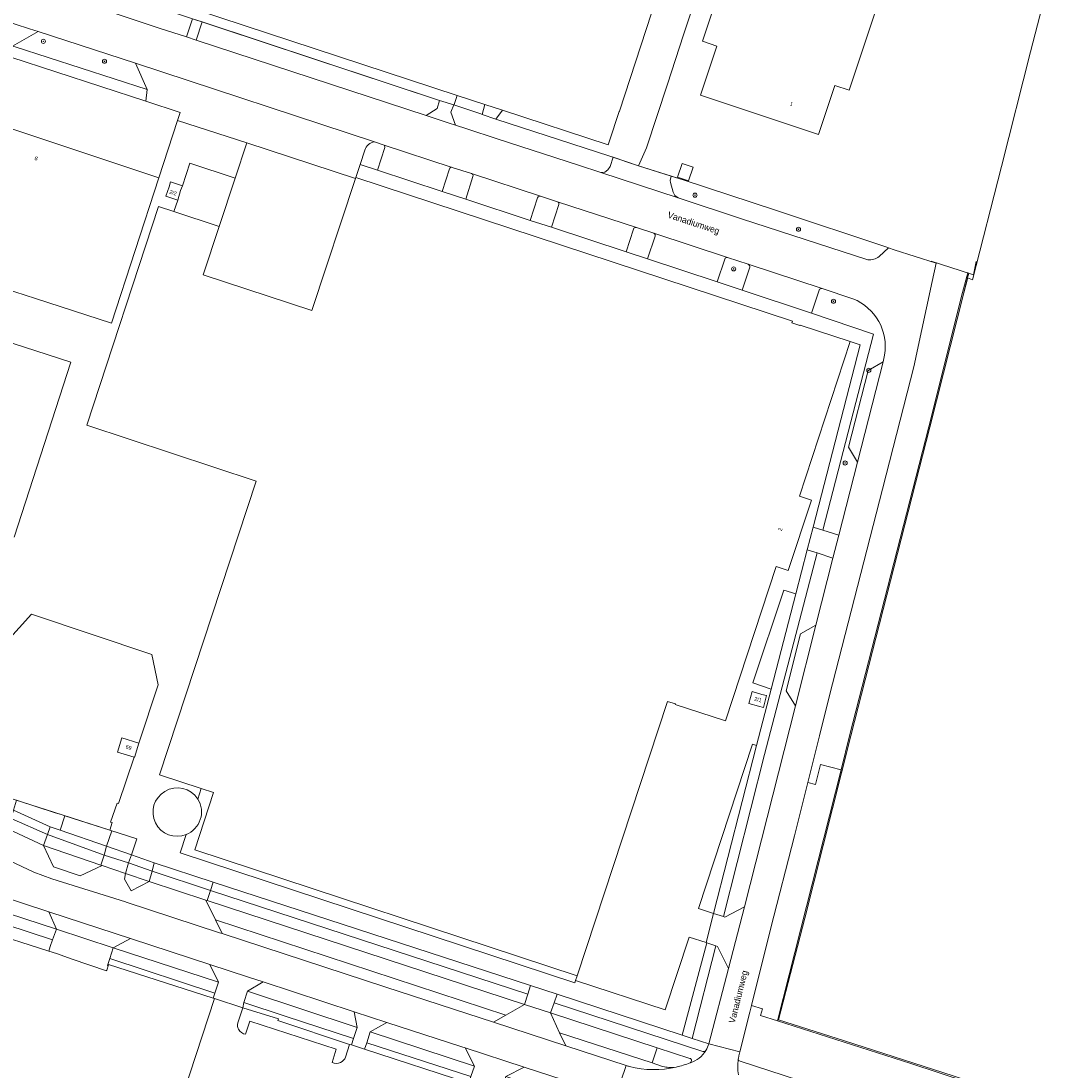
# Model space of a CAD drawing. Header units: metres. Extents: x 151448 to 154749, y 463108 to 465296.
# Tile 337 of 449: x 153199 to 153405, y 464434 to 464640. Entities that reach past the tile are written whole.
import ezdxf
from ezdxf.enums import TextEntityAlignment as Align

# ---------------------------------------------------------------- set-up
doc = ezdxf.new("R2010")
doc.units = ezdxf.units.M
doc.layers.get('0').update_dxf_attribs({"lineweight": 9})
for name, color, linetype, lineweight in [('B-PV-GK-BESCHOEIING-G', 253, 'Continuous', 9), ('B-PV-GK-KADEMUUR-GV', 253, 'Continuous', 9), ('B-PV-GR-BEPLANTING_CULTUUR_BODEMBEDEKKER-GV', 253, 'Continuous', 9), ('B-PV-GR-BOOM-S', 253, 'Continuous', 9), ('B-PV-GR-GROENVOORZIENING-GV', 253, 'Continuous', 9), ('B-PV-IE-TERREINAFSCHEIDING_KUNSTMATIG_HEKWERK-G', 253, 'Continuous', 9), ('B-PV-IE-TERREINAFSCHEIDING_KUNSTMATIG_MUUR-G', 253, 'Continuous', 9), ('B-PV-OG-BEBOUWING-GV', 1, 'Continuous', 9), ('B-PV-OG-BEBOUWING-T18', 2, 'Continuous', 9), ('B-PV-OG-BEBOUWING_OPSLAGTANK-GV', 1, 'Continuous', 9), ('B-PV-OG-TERREIN_BEGROEID-GV', 253, 'Continuous', 9), ('B-PV-OG-TERREIN_ERF-GV', 253, 'Continuous', 9), ('B-PV-OG-TOPOGRAFIE-T18', 2, 'Continuous', 9), ('B-PV-OG-WATER_SLOOT-GV', 253, 'Continuous', 9), ('B-PV-VH-GESLOTENVERHARDING_ASFALT-GV', 253, 'Continuous', 9), ('B-PV-VH-GESLOTENVERHARDING_BETON-GV', 253, 'Continuous', 9), ('B-PV-VH-OPENVERHARDING_BETONSTRAATSTEEN-GV', 253, 'Continuous', 9), ('B-PV-VH-OPENVERHARDING_STRAATBAKSTEEN-GV', 253, 'Continuous', 9), ('B-PV-VH-OPENVERHARDING_TEGEL-GV', 253, 'Continuous', 9)]:
    doc.layers.add(name, color=color, linetype=linetype, lineweight=lineweight)
doc.styles.add('Drong', font='txt', dxfattribs={"height": 1.8})
doc.styles.add('NLCS-ISO', font='txt')

# ---------------------------------------------------------------- blocks, each defined once
blk = doc.blocks.new('SGR-BOOM_GBKN-SO')
at = {"linetype": 'ByBlock', "lineweight": 18}
h = blk.add_hatch(color=0, dxfattribs=at)
h.dxf.hatch_style = 1
edge = h.paths.add_edge_path()
edge.add_arc((0, 0), 0.25, 0, 360)
at = {"color": 0, "linetype": 'ByBlock', "lineweight": 18}
for radius in [2, 0.25]:
    blk.add_circle((0, 0), radius, dxfattribs=at)
at = {"color": 0, "linetype": 'ByBlock', "lineweight": 18, "style": 'NLCS-ISO'}
blk.add_attdef('SOORT', (2.5, 0), '', height=1.5, dxfattribs=at)

msp = doc.modelspace()

# ---------------------------------------------------------------- linework, layer by layer
at = {"layer": 'B-PV-GK-BESCHOEIING-G', "flags": 128}
for points in [[(153386.077, 464589.527), (153391.721, 464611.776), (153397.474, 464634.266), (153402.915, 464655.53), (153408.719, 464677.894), (153404.645, 464689.868), (153399.405, 464705.137)], [(153385.054, 464589.688), (153384.357, 464586.986), (153377.719, 464560.599), (153362.188, 464500)], [(153362.188, 464500), (153353.142, 464464.266), (153347.98, 464444.28), (153360.915, 464440.185), (153382.264, 464433.292), (153507.249, 464391.999)]]:
    msp.add_lwpolyline(points, dxfattribs=at)
at = {"layer": 'B-PV-GK-KADEMUUR-GV', "flags": 128}
for points in [[(153360.498, 464493.323), (153362.188, 464500), (153377.719, 464560.599), (153384.357, 464586.986), (153385.109, 464589.899), (153385.344, 464590.811), (153385.117, 464590.884), (153384.126, 464587.044), (153377.488, 464560.658), (153361.942, 464500), (153360.267, 464493.382)], [(153360.267, 464493.382), (153347.801, 464444.131), (153373.968, 464435.703), (153412.271, 464423.083), (153444.311, 464412.425), (153444.357, 464412.565), (153444.42, 464412.757), (153382.264, 464433.292), (153360.915, 464440.185), (153347.98, 464444.28), (153353.142, 464464.266), (153360.498, 464493.323)]]:
    msp.add_lwpolyline(points, close=True, dxfattribs=at)
at = {"layer": 'B-PV-GR-BEPLANTING_CULTUUR_BODEMBEDEKKER-GV', "flags": 128}
for points in [[(153209.891, 464644.386), (153222.339, 464640.279), (153226.629, 464638.857), (153231.787, 464637.167), (153232.975, 464640.76), (153229.831, 464641.8), (153223.502, 464643.869), (153223.501, 464643.869), (153205.099, 464649.874), (153204.832, 464649.961), (153203.871, 464647.757)], [(153266.79, 464614.943), (153265.869, 464612.162), (153269.282, 464611.041)], [(153270.423, 464616.033), (153268.7, 464616.592)], [(153269.282, 464611.041), (153270.716, 464615.461)], [(153283.4, 464611.288), (153281.957, 464606.876), (153286.588, 464605.358)], [(153287.752, 464610.356), (153283.967, 464611.586)], [(153286.588, 464605.358), (153288.024, 464609.788)], [(153367.729, 464594.07), (153369.603, 464595.763), (153369.452, 464595.884), (153347.403, 464603.165), (153329.306, 464609.107), (153326.942, 464609.857), (153326.709, 464608.984), (153326.757, 464608.641), (153327.289, 464606.741), (153327.644, 464606.056), (153328.306, 464605.59), (153340.756, 464601.482), (153365.502, 464593.438)], [(153300.716, 464605.621), (153299.273, 464601.188), (153303.427, 464599.824)], [(153304.597, 464604.847), (153301.294, 464605.903)], [(153303.427, 464599.824), (153304.876, 464604.275)], [(153319.516, 464599.468), (153318.058, 464595.025), (153322.278, 464593.625)], [(153323.509, 464598.644), (153320.092, 464599.769)], [(153322.278, 464593.625), (153323.777, 464598.073)], [(153337.42, 464593.584), (153335.923, 464589.118), (153340.854, 464587.498)], [(153342.048, 464592.558), (153337.965, 464593.897)], [(153340.854, 464587.498), (153342.332, 464591.986)], [(153362.604, 464585.796), (153356.551, 464587.802)], [(153355.971, 464587.507), (153354.482, 464582.983), (153366.607, 464578.851), (153356.716, 464540.368), (153359.816, 464539.416)], [(153359.816, 464539.416), (153363.5, 464553.738), (153361.738, 464556.69), (153365.561, 464571.742), (153368.537, 464573.428), (153368.804, 464574.742)]]:
    msp.add_lwpolyline(points, dxfattribs=at)
for points in [[(153278.817, 464621.758), (153280.989, 464623.138), (153281.476, 464624.712), (153234.878, 464640.13), (153233.691, 464636.543)], [(153221.767, 464632.012), (153202.701, 464638.215), (153197.658, 464635.362), (153198.156, 464635.202), (153224.085, 464626.86)], [(153313.111, 464610.564), (153313.909, 464610.614), (153314.473, 464611.089), (153314.93, 464611.777), (153315.567, 464613.566), (153314.902, 464613.791), (153292.474, 464621.065), (153289.803, 464621.982), (153289.554, 464622.068), (153284.238, 464623.83), (153283.663, 464622.435), (153284.608, 464619.863), (153286.832, 464619.136), (153292.759, 464617.196), (153308.723, 464611.995)], [(153351.301, 464505.896), (153349.458, 464508.844), (153352.295, 464520.018), (153355.321, 464521.77), (153358.663, 464534.892), (153355.557, 464535.913), (153345.263, 464496.338), (153337.164, 464464.553), (153337.437, 464464.465), (153341.308, 464466.483)], [(153216.116, 464478.35), (153217.156, 464481.381), (153216.717, 464481.52), (153207.941, 464484.333), (153206.974, 464481.492)], [(153334.322, 464439.595), (153338.201, 464454.384), (153335.984, 464458.71), (153335.686, 464458.81), (153331.041, 464440.651)]]:
    msp.add_lwpolyline(points, close=True, dxfattribs=at)
at = {"layer": 'B-PV-GR-BEPLANTING_CULTUUR_BODEMBEDEKKER-GV'}
for points in [[(153268.7, 464616.592, 0.318905), (153266.79, 464614.943)], [(153270.716, 464615.461, 0.3688228), (153270.423, 464616.033)], [(153283.967, 464611.586, 0.394533), (153283.4, 464611.288)], [(153288.024, 464609.788, 0.3877686), (153287.752, 464610.356)], [(153301.294, 464605.903, 0.3949831), (153300.716, 464605.621)], [(153304.876, 464604.275, 0.3682494), (153304.597, 464604.847)], [(153320.092, 464599.769, 0.3867731), (153319.516, 464599.468)], [(153323.777, 464598.073, 0.3751576), (153323.509, 464598.644)], [(153365.502, 464593.438, 0.1913012), (153367.729, 464594.07)], [(153337.965, 464593.897, 0.4339821), (153337.42, 464593.584)], [(153342.332, 464591.986, 0.3711459), (153342.048, 464592.558)], [(153356.551, 464587.802, 0.3944974), (153355.971, 464587.507)], [(153368.804, 464574.742, 0.35403), (153362.604, 464585.796)]]:
    msp.add_lwpolyline(points, format="xyb", dxfattribs=at)
at = {"layer": 'B-PV-GR-GROENVOORZIENING-GV', "flags": 128}
for points in [[(153346.545, 464509.207), (153351.392, 464527.873), (153349.002, 464528.646), (153342.955, 464510.432)], [(153343.669, 464498.137), (153342.91, 464498.386), (153332.296, 464466.142), (153335.245, 464465.178)]]:
    msp.add_lwpolyline(points, close=True, dxfattribs=at)
at = {"layer": 'B-PV-IE-TERREINAFSCHEIDING_KUNSTMATIG_HEKWERK-G', "flags": 128}
for points in [[(153320.476, 464611.908), (153322.069, 464615.403), (153326.21, 464627.924), (153329.324, 464637.575), (153343.228, 464679.428), (153342.807, 464679.568)], [(153281.476, 464624.712), (153229.831, 464641.8), (153223.502, 464643.869), (153205.099, 464649.874), (153202.488, 464654.624), (153202.029, 464657.686), (153202.056, 464660.431), (153202.588, 464663.677), (153205.357, 464670.689)], [(153284.94, 464625.699), (153284.359, 464623.929), (153284.238, 464623.83)], [(153226.387, 464609.56), (153230.05, 464620.795), (153230.547, 464622.318)], [(153292.474, 464621.065), (153314.902, 464613.791), (153320.476, 464611.908)], [(153320.476, 464611.908), (153329.306, 464609.107), (153347.403, 464603.165), (153369.452, 464595.884)], [(153377.957, 464593.193), (153385.663, 464590.708)], [(153385.663, 464590.708), (153386.247, 464590.52), (153386.802, 464593.083)], [(153201.404, 464523.897), (153224.987, 464515.99)], [(153226.237, 464510.016), (153222.429, 464498.616)], [(153221.494, 464495.817), (153218.465, 464486.75)], [(153198.189, 464487.459), (153207.378, 464484.514)], [(153207.378, 464484.514), (153216.717, 464481.52)], [(153217.211, 464482.999), (153216.717, 464481.52)], [(153216.717, 464481.52), (153222.018, 464479.821)]]:
    msp.add_lwpolyline(points, dxfattribs=at)
at = {"layer": 'B-PV-IE-TERREINAFSCHEIDING_KUNSTMATIG_MUUR-G', "flags": 128}
for points in [[(153243.612, 464616.388), (153241.344, 464609.494)], [(153241.344, 464609.494), (153238.218, 464599.992)]]:
    msp.add_lwpolyline(points, dxfattribs=at)
at = {"layer": 'B-PV-OG-BEBOUWING-GV', "flags": 128}
for points in [[(153352.144, 464693.523), (153333.071, 464636.325), (153335.869, 464635.391), (153332.66, 464625.772), (153355.854, 464618.035), (153359.053, 464627.652), (153361.836, 464626.747), (153380.91, 464683.946)], [(153191.508, 464619.001), (153183.033, 464592.036), (153196.089, 464587.812), (153202.142, 464585.854), (153217.076, 464581.022), (153226.387, 464609.56), (153192.332, 464620.852), (153191.718, 464618.932)], [(153331.237, 464611.637), (153329.053, 464612.357), (153328.166, 464609.67), (153330.35, 464608.949)], [(153238.218, 464599.992), (153229.335, 464602.912), (153226.309, 464603.907), (153212.206, 464560.972), (153245.442, 464550.032), (153226.472, 464492.405), (153234.699, 464489.697), (153237.112, 464488.903), (153233.41, 464477.654), (153308.47, 464452.95), (153326.176, 464506.798), (153327.759, 464506.279), (153327.725, 464506.174), (153337.552, 464502.954), (153347.526, 464533.251), (153349.906, 464532.468), (153354.448, 464546.283), (153352.075, 464547.063), (153362.06, 464577.412), (153352.223, 464580.646), (153352.192, 464580.551), (153350.624, 464581.066), (153350.733, 464581.398), (153265.019, 464609.593), (153264.947, 464609.373), (153256.422, 464583.468), (153235.091, 464590.486)], [(153230.067, 464605.141), (153230.642, 464607.05), (153230.988, 464607.95), (153228.647, 464608.713), (153228.413, 464607.78), (153227.719, 464605.912)], [(153345.009, 464505.585), (153345.642, 464507.965), (153344.697, 464508.147), (153342.793, 464508.736), (153342.153, 464506.349), (153344.092, 464505.88)], [(153222.429, 464498.615), (153219.123, 464499.662), (153218.25, 464496.844), (153221.494, 464495.817), (153221.589, 464495.787), (153222.462, 464498.605)]]:
    msp.add_lwpolyline(points, close=True, dxfattribs=at)
for points in [[(153238.344, 464640.989), (153284.94, 464625.699), (153290.37, 464623.917), (153293.838, 464622.779), (153314.568, 464615.977), (153314.776, 464616.612), (153316.714, 464622.534), (153316.748, 464622.637), (153323.038, 464641.856)], [(153197.994, 464538.985), (153209.095, 464573.352), (153193.083, 464578.534)]]:
    msp.add_lwpolyline(points, dxfattribs=at)
at = {"layer": 'B-PV-OG-BEBOUWING_OPSLAGTANK-GV'}
for points in [[(153227.541, 464489.14, 0.9262435), (153231.722, 464480.662)], [(153234.012, 464487.612, 0.4089081), (153227.541, 464489.14)], [(153231.722, 464480.662, 0.4710462), (153234.012, 464487.612)]]:
    msp.add_lwpolyline(points, format="xyb", dxfattribs=at)
at = {"layer": 'B-PV-OG-TERREIN_BEGROEID-GV', "flags": 128}
for points in [[(153360.267, 464493.382), (153356.254, 464494.398), (153355.278, 464490.502), (153353.736, 464490.892), (153351.116, 464480.438), (153346.497, 464462.325), (153342.703, 464447.141), (153344.876, 464446.443), (153344.463, 464445.17), (153347.801, 464444.131)], [(153203.724, 464478.542), (153205.681, 464474.304), (153210.905, 464472.573), (153215.262, 464474.577), (153214.989, 464474.669)], [(153220.938, 464469.633), (153224.462, 464471.416), (153219.842, 464473.003), (153219.596, 464471.92)], [(153298.149, 464447.331), (153235.833, 464467.701), (153235.611, 464467.774), (153237.495, 464463.922), (153294.484, 464445.213)], [(153238.048, 464451.697), (153236.383, 464455.156), (153220.988, 464460.189), (153220.806, 464460.248), (153217.402, 464458.437)], [(153265.268, 464442.777), (153264.711, 464445.893), (153246.857, 464451.732), (153243.795, 464449.905)], [(153324.203, 464438.814), (153303.223, 464445.672), (153305.029, 464441.772), (153323.2, 464435.838)], [(153288.292, 464435.205), (153286.466, 464438.78), (153285.836, 464438.985), (153271.118, 464443.798), (153267.853, 464441.927)], [(153294.467, 464433.174), (153319.818, 464424.871), (153320.75, 464427.639), (153315.995, 464429.184), (153298.04, 464435.019)]]:
    msp.add_lwpolyline(points, close=True, dxfattribs=at)
msp.add_lwpolyline([(153177.352, 464474.299), (153175.777, 464474.701), (153175.083, 464474.14), (153174.555, 464472.441), (153206.254, 464462.091), (153204.753, 464465.483), (153204.748, 464465.495), (153184.595, 464472.078)], dxfattribs=at)
at = {"layer": 'B-PV-OG-TERREIN_ERF-GV', "flags": 128}
for points in [[(153352.144, 464693.523), (153380.91, 464683.946), (153361.836, 464626.747), (153359.053, 464627.652), (153355.854, 464618.035), (153332.66, 464625.772), (153335.869, 464635.391), (153333.071, 464636.325)], [(153292.474, 464621.065), (153314.902, 464613.791), (153315.567, 464613.566), (153320.476, 464611.908), (153322.069, 464615.403), (153326.21, 464627.924), (153329.324, 464637.575), (153343.228, 464679.428), (153342.807, 464679.568), (153321.417, 464686.842), (153320.66, 464684.545), (153320.543, 464684.189), (153340.255, 464677.738), (153335.555, 464663.283), (153330.587, 464664.923), (153323.038, 464641.856), (153316.748, 464622.637), (153316.714, 464622.534), (153314.776, 464616.612), (153314.568, 464615.977), (153293.838, 464622.779)], [(153284.238, 464623.83), (153284.359, 464623.929), (153284.94, 464625.699), (153238.344, 464640.989), (153205.402, 464651.939), (153214.513, 464679.348), (153214.307, 464679.311), (153209.093, 464678.935), (153205.464, 464670.959), (153205.357, 464670.689), (153202.588, 464663.677), (153202.056, 464660.431), (153202.029, 464657.686), (153202.488, 464654.624), (153205.099, 464649.874), (153223.501, 464643.869), (153223.502, 464643.869), (153229.831, 464641.8), (153232.975, 464640.76), (153234.878, 464640.13), (153281.476, 464624.712)], [(153284.94, 464625.699), (153284.359, 464623.929), (153284.238, 464623.83), (153289.554, 464622.068), (153289.803, 464621.982), (153290.37, 464623.917)], [(153289.803, 464621.982), (153292.474, 464621.065), (153293.838, 464622.779), (153290.37, 464623.917)], [(153331.237, 464611.637), (153330.35, 464608.949), (153328.166, 464609.67), (153329.053, 464612.357)], [(153308.47, 464452.95), (153308.165, 464452.021), (153325.773, 464446.274), (153330.462, 464460.547), (153333.773, 464459.447), (153335.245, 464465.178), (153332.296, 464466.142), (153342.91, 464498.386), (153343.669, 464498.137), (153346.545, 464509.207), (153342.955, 464510.432), (153349.002, 464528.646), (153351.392, 464527.873), (153353.626, 464536.547), (153354.764, 464540.967), (153363.987, 464576.779), (153362.06, 464577.412), (153352.075, 464547.063), (153354.448, 464546.283), (153349.906, 464532.468), (153347.526, 464533.251), (153337.552, 464502.954), (153327.725, 464506.174), (153327.759, 464506.279), (153326.176, 464506.798)], [(153187.464, 464490.897), (153196.7, 464487.936), (153198.189, 464487.459), (153198.405, 464487.39), (153206.007, 464484.953), (153207.378, 464484.514), (153207.941, 464484.333), (153216.717, 464481.52), (153217.211, 464482.999), (153216.894, 464483.107), (153218.163, 464486.85), (153218.465, 464486.75), (153221.494, 464495.817), (153218.25, 464496.844), (153219.123, 464499.662), (153222.429, 464498.615), (153226.237, 464510.016), (153224.987, 464515.99), (153201.404, 464523.897), (153196.526, 464518.532), (153190.432, 464500), (153187.471, 464491.008), (153187.472, 464490.946)], [(153345.009, 464505.585), (153344.092, 464505.88), (153342.153, 464506.349), (153342.793, 464508.736), (153344.697, 464508.147), (153345.642, 464507.965)]]:
    msp.add_lwpolyline(points, close=True, dxfattribs=at)
for points in [[(153343.228, 464679.428), (153329.324, 464637.575), (153326.21, 464627.924), (153322.069, 464615.403), (153320.476, 464611.908), (153326.942, 464609.857), (153329.306, 464609.107), (153347.403, 464603.165), (153369.452, 464595.884), (153369.603, 464595.763), (153370.664, 464595.414), (153378.924, 464592.769), (153378.125, 464589.201), (153375.012, 464574.587), (153374.617, 464572.734), (153368.386, 464548.422), (153358.014, 464507.958), (153356.019, 464500), (153353.736, 464490.892), (153355.278, 464490.502), (153356.254, 464494.398), (153360.267, 464493.382), (153361.942, 464500), (153377.488, 464560.658), (153384.126, 464587.044), (153385.117, 464590.884), (153385.344, 464590.811), (153385.109, 464589.899), (153385.427, 464589.777), (153386.077, 464589.527), (153391.721, 464611.776), (153397.474, 464634.266), (153402.915, 464655.53)], [(153234.012, 464487.612), (153234.699, 464489.697), (153226.472, 464492.405), (153245.442, 464550.032), (153212.206, 464560.972), (153226.309, 464603.907), (153229.335, 464602.912), (153230.067, 464605.141), (153227.719, 464605.912), (153228.413, 464607.78), (153228.647, 464608.713), (153230.988, 464607.95), (153232.438, 464612.398), (153241.344, 464609.494), (153243.612, 464616.388), (153230.05, 464620.795), (153230.547, 464622.318), (153223.831, 464624.571), (153197.288, 464633.232)], [(153192.332, 464620.852), (153226.387, 464609.56), (153217.076, 464581.022), (153202.142, 464585.854), (153196.089, 464587.812)], [(153193.083, 464578.534), (153209.095, 464573.352), (153197.994, 464538.985)], [(153196.526, 464518.532), (153201.404, 464523.897), (153224.987, 464515.99), (153226.237, 464510.016), (153222.429, 464498.615), (153222.462, 464498.605), (153221.589, 464495.787), (153221.494, 464495.817), (153218.465, 464486.75), (153218.163, 464486.85), (153216.894, 464483.107), (153217.211, 464482.999), (153216.717, 464481.52), (153217.156, 464481.381), (153222.018, 464479.821), (153221.022, 464476.688), (153225.461, 464475.119), (153237.053, 464471.347), (153299.33, 464451.037), (153304.537, 464449.357), (153329.104, 464441.287), (153333.909, 464459.402), (153333.773, 464459.447), (153330.462, 464460.547), (153325.773, 464446.274), (153308.165, 464452.021), (153308.015, 464451.564), (153230.545, 464477.091), (153231.722, 464480.662)], [(153308.165, 464452.021), (153308.47, 464452.95), (153233.41, 464477.654), (153237.112, 464488.903), (153234.699, 464489.697), (153234.012, 464487.612)], [(153231.722, 464480.662), (153230.545, 464477.091), (153308.015, 464451.564), (153308.165, 464452.021)], [(153166.999, 464352.81), (153201.607, 464341.405), (153202.173, 464341.218), (153202.232, 464341.397), (153237.296, 464448.459), (153237.03, 464448.544), (153216.498, 464455.151), (153216.461, 464455.102), (153216.126, 464454.081), (153216.101, 464454.006), (153216.077, 464453.934), (153209.357, 464456.183), (153206.288, 464457.318), (153204.78, 464457.8), (153192.092, 464461.858)], [(153241.872, 464443.721), (153242.845, 464446.673), (153237.296, 464448.459), (153202.232, 464341.397), (153224.83, 464333.99), (153287.435, 464313.47), (153287.66, 464313.395)], [(153263.79, 464439.487), (153249.708, 464444.14), (153249.824, 464444.479), (153242.845, 464446.673), (153241.872, 464443.721)], [(153243.389, 464441.475), (153244.219, 464444.05), (153261.173, 464438.527), (153260.358, 464435.925)], [(153260.358, 464435.925), (153261.173, 464438.527), (153244.219, 464444.05), (153243.389, 464441.475)], [(153263.001, 464437.002), (153263.79, 464439.487)], [(153287.195, 464431.846), (153266.745, 464438.522), (153264.159, 464439.367), (153263.79, 464439.487), (153263.001, 464437.002)]]:
    msp.add_lwpolyline(points, dxfattribs=at)
at = {"layer": 'B-PV-OG-TERREIN_ERF-GV'}
for points in [[(153231.722, 464480.662, -0.9262435), (153227.541, 464489.14)], [(153227.541, 464489.14, -0.4089081), (153234.012, 464487.612)], [(153234.012, 464487.612, -0.4710462), (153231.722, 464480.662)], [(153241.872, 464443.721, 0.1823821), (153242.005, 464442.454)], [(153242.005, 464442.454, -0.1823821), (153241.872, 464443.721)], [(153242.005, 464442.454, 0.2502262), (153243.389, 464441.475)], [(153243.389, 464441.475, -0.2502262), (153242.005, 464442.454)], [(153260.358, 464435.925, 0.2306782), (153262.04, 464435.933)], [(153262.04, 464435.933, -0.2306782), (153260.358, 464435.925)], [(153262.04, 464435.933, 0.1940636), (153263.001, 464437.002)], [(153263.001, 464437.002, -0.1940636), (153262.04, 464435.933)]]:
    msp.add_lwpolyline(points, format="xyb", dxfattribs=at)
at = {"layer": 'B-PV-OG-WATER_SLOOT-GV', "flags": 128}
msp.add_lwpolyline([(153402.915, 464655.53), (153397.474, 464634.266), (153391.721, 464611.776), (153386.077, 464589.527), (153385.427, 464589.777), (153385.109, 464589.899), (153384.357, 464586.986), (153377.719, 464560.599), (153362.188, 464500), (153360.498, 464493.323), (153353.142, 464464.266), (153347.98, 464444.28), (153360.915, 464440.185), (153382.264, 464433.292), (153444.42, 464412.757), (153507.249, 464391.999), (153508.545, 464391.59), (153526.67, 464420.338), (153406.698, 464496.861), (153430.979, 464593.073), (153444.779, 464647.753)], dxfattribs=at)
at = {"layer": 'B-PV-VH-GESLOTENVERHARDING_ASFALT-GV', "flags": 128}
for points in [[(153365.502, 464593.438), (153340.756, 464601.482), (153328.306, 464605.59), (153313.111, 464610.564), (153308.723, 464611.995), (153292.759, 464617.196), (153286.832, 464619.136), (153284.608, 464619.863), (153283.37, 464620.268), (153278.817, 464621.758), (153233.691, 464636.543), (153231.787, 464637.167), (153226.629, 464638.857), (153222.339, 464640.279), (153209.891, 464644.386)], [(153193.434, 464641.203), (153200.808, 464638.83), (153201.002, 464638.768), (153202.701, 464638.215)], [(153202.701, 464638.215), (153221.767, 464632.012), (153268.7, 464616.592), (153270.423, 464616.033), (153283.967, 464611.586), (153287.752, 464610.356), (153301.294, 464605.903), (153304.597, 464604.847), (153320.092, 464599.769), (153323.509, 464598.644), (153337.965, 464593.897), (153342.048, 464592.558), (153356.551, 464587.802), (153362.604, 464585.796)], [(153368.804, 464574.742), (153368.537, 464573.428), (153363.5, 464553.738), (153359.816, 464539.416), (153358.663, 464534.892), (153355.321, 464521.77), (153351.301, 464505.896), (153341.308, 464466.483), (153338.201, 464454.384), (153334.322, 464439.595), (153340.403, 464438), (153342.367, 464445.795), (153342.703, 464447.141), (153346.497, 464462.325), (153351.116, 464480.438), (153353.736, 464490.892), (153356.019, 464500), (153358.014, 464507.958), (153368.386, 464548.422), (153374.617, 464572.734), (153375.012, 464574.587), (153378.125, 464589.201), (153378.924, 464592.769), (153370.664, 464595.414), (153369.603, 464595.763), (153367.729, 464594.07)], [(153286.466, 464438.78), (153298.04, 464435.019), (153315.995, 464429.184), (153318.104, 464435.311), (153306.238, 464439.19), (153306.223, 464439.195), (153292.066, 464443.814), (153270.905, 464450.719), (153238.819, 464461.218), (153238.276, 464461.392), (153238.248, 464461.401), (153219.967, 464467.387), (153219.837, 464467.428), (153205.382, 464471.979), (153201.819, 464473.29), (153174.876, 464485.954), (153171.262, 464475.694)], [(153184.595, 464472.078), (153204.748, 464465.495), (153204.756, 464465.492), (153217.816, 464461.225), (153220.806, 464460.248), (153220.988, 464460.189), (153236.383, 464455.156), (153243.955, 464452.681), (153246.857, 464451.732), (153264.711, 464445.893), (153271.118, 464443.798), (153285.836, 464438.985), (153286.466, 464438.78)], [(153340.206, 464437.217), (153340.403, 464438), (153334.322, 464439.595)], [(153318.104, 464435.311), (153315.995, 464429.184), (153320.75, 464427.639)], [(153330.678, 464435.861), (153330.657, 464435.854)]]:
    msp.add_lwpolyline(points, dxfattribs=at)
at = {"layer": 'B-PV-VH-GESLOTENVERHARDING_ASFALT-GV'}
for points in [[(153367.729, 464594.07, -0.1913012), (153365.502, 464593.438)], [(153362.604, 464585.796, -0.35403), (153368.804, 464574.742)], [(153334.322, 464439.595, -0.0618009), (153333.703, 464438.284)], [(153333.703, 464438.284, -0.1834972), (153330.678, 464435.861)], [(153318.721, 464435.146, -0.0079674), (153318.104, 464435.311)], [(153330.657, 464435.854, -0.031899), (153327.926, 464435.04)], [(153340.135, 464433.493, -0.0806478), (153340.093, 464436.593)], [(153340.093, 464436.593, -0.0176305), (153340.206, 464437.217)], [(153327.926, 464435.04, -0.1199352), (153318.721, 464435.146)]]:
    msp.add_lwpolyline(points, format="xyb", dxfattribs=at)
at = {"layer": 'B-PV-VH-GESLOTENVERHARDING_BETON-GV', "flags": 128}
for points in [[(153241.344, 464609.494), (153238.218, 464599.992), (153235.091, 464590.486), (153256.422, 464583.468), (153264.947, 464609.373), (153243.612, 464616.388)], [(153230.988, 464607.95), (153230.642, 464607.05), (153230.067, 464605.141), (153229.335, 464602.912), (153238.218, 464599.992), (153241.344, 464609.494), (153232.438, 464612.398)]]:
    msp.add_lwpolyline(points, close=True, dxfattribs=at)
at = {"layer": 'B-PV-VH-OPENVERHARDING_BETONSTRAATSTEEN-GV', "flags": 128}
for points in [[(153197.288, 464633.232), (153197.658, 464635.362), (153202.701, 464638.215), (153201.002, 464638.768), (153200.808, 464638.83), (153193.434, 464641.203)], [(153268.7, 464616.592), (153221.767, 464632.012), (153224.085, 464626.86)], [(153224.085, 464626.86), (153223.831, 464624.571), (153230.547, 464622.318), (153230.05, 464620.795), (153243.612, 464616.388), (153264.947, 464609.373), (153265.019, 464609.593), (153265.869, 464612.162), (153266.79, 464614.943)], [(153270.716, 464615.461), (153269.282, 464611.041), (153281.957, 464606.876), (153283.4, 464611.288)], [(153283.967, 464611.586), (153270.423, 464616.033)], [(153288.024, 464609.788), (153286.588, 464605.358), (153299.273, 464601.188), (153300.716, 464605.621)], [(153301.294, 464605.903), (153287.752, 464610.356)], [(153304.876, 464604.275), (153303.427, 464599.824), (153318.058, 464595.025), (153319.516, 464599.468)], [(153320.092, 464599.769), (153304.597, 464604.847)], [(153323.777, 464598.073), (153322.278, 464593.625), (153335.923, 464589.118), (153337.42, 464593.584)], [(153337.965, 464593.897), (153323.509, 464598.644)], [(153342.332, 464591.986), (153340.854, 464587.498), (153354.482, 464582.983), (153355.971, 464587.507)], [(153356.551, 464587.802), (153342.048, 464592.558)], [(153441.05, 464401.143), (153441.059, 464401.147), (153493.799, 464383.906), (153523.645, 464374.149), (153539.265, 464369.078), (153541.086, 464368.485), (153544.227, 464367.463), (153545.864, 464366.965), (153546.513, 464368.958), (153525.55, 464375.852), (153441.711, 464403.239), (153441.3, 464403.373), (153340.458, 464436.207)]]:
    msp.add_lwpolyline(points, dxfattribs=at)
for points in [[(153234.878, 464640.13), (153232.975, 464640.76), (153231.787, 464637.167), (153233.691, 464636.543)], [(153281.476, 464624.712), (153280.989, 464623.138), (153278.817, 464621.758), (153283.37, 464620.268), (153284.608, 464619.863), (153283.663, 464622.435), (153284.238, 464623.83)], [(153315.567, 464613.566), (153314.93, 464611.777), (153314.473, 464611.089), (153313.909, 464610.614), (153313.111, 464610.564), (153328.306, 464605.59), (153327.644, 464606.056), (153327.289, 464606.741), (153326.757, 464608.641), (153326.709, 464608.984), (153326.942, 464609.857), (153320.476, 464611.908)], [(153363.5, 464553.738), (153368.537, 464573.428), (153365.561, 464571.742), (153361.738, 464556.69)], [(153359.816, 464539.416), (153356.716, 464540.368), (153354.764, 464540.967), (153353.626, 464536.547), (153355.557, 464535.913), (153358.663, 464534.892)], [(153355.321, 464521.77), (153352.295, 464520.018), (153349.458, 464508.844), (153351.301, 464505.896)], [(153204.481, 464480.667), (153205.015, 464482.165), (153197.843, 464485.434), (153197.385, 464483.839)], [(153196.834, 464481.736), (153203.724, 464478.542), (153204.481, 464480.667), (153197.385, 464483.839)], [(153204.481, 464480.667), (153203.724, 464478.542), (153214.989, 464474.669), (153215.641, 464476.637)], [(153215.262, 464474.577), (153219.842, 464473.003), (153220.393, 464475.085), (153215.641, 464476.637), (153214.989, 464474.669)], [(153216.116, 464478.35), (153215.641, 464476.637), (153220.393, 464475.085), (153221.022, 464476.688)], [(153237.053, 464471.347), (153225.461, 464475.119), (153225.024, 464473.463), (153236.5, 464469.712)], [(153235.833, 464467.701), (153236.5, 464469.712), (153225.024, 464473.463), (153224.462, 464471.416), (153235.611, 464467.774)], [(153338.201, 464454.384), (153341.308, 464466.483), (153337.437, 464464.465), (153337.164, 464464.553), (153335.245, 464465.178), (153333.773, 464459.447), (153333.909, 464459.402), (153335.686, 464458.81), (153335.984, 464458.71)], [(153206.288, 464457.318), (153209.357, 464456.183), (153216.077, 464453.934), (153216.101, 464454.006), (153216.126, 464454.081), (153216.461, 464455.102), (153216.357, 464454.964), (153216.311, 464454.979), (153216.726, 464456.312), (153217.402, 464458.437), (153206.254, 464462.091), (153206.251, 464462.082), (153205.517, 464459.987), (153205.037, 464458.67), (153204.78, 464457.8)], [(153237.03, 464448.544), (153237.296, 464448.459), (153242.845, 464446.673), (153243.078, 464447.685), (153243.795, 464449.905), (153246.857, 464451.732), (153243.955, 464452.681), (153236.383, 464455.156), (153238.048, 464451.697), (153237.357, 464449.558)], [(153298.149, 464447.331), (153303.223, 464445.672), (153303.935, 464447.667), (153304.537, 464449.357), (153299.33, 464451.037), (153298.792, 464449.348)], [(153264.711, 464445.893), (153265.268, 464442.777), (153264.579, 464440.66), (153264.159, 464439.367), (153266.745, 464438.522), (153267.167, 464439.818), (153267.853, 464441.927), (153271.118, 464443.798)], [(153287.623, 464433.155), (153287.195, 464431.846), (153293.375, 464429.828), (153293.803, 464431.141), (153294.467, 464433.174), (153298.04, 464435.019), (153286.466, 464438.78), (153288.292, 464435.205)]]:
    msp.add_lwpolyline(points, close=True, dxfattribs=at)
at = {"layer": 'B-PV-VH-OPENVERHARDING_BETONSTRAATSTEEN-GV'}
for points in [[(153266.79, 464614.943, -0.318905), (153268.7, 464616.592)], [(153270.423, 464616.033, -0.3688228), (153270.716, 464615.461)], [(153283.4, 464611.288, -0.394533), (153283.967, 464611.586)], [(153287.752, 464610.356, -0.3877686), (153288.024, 464609.788)], [(153300.716, 464605.621, -0.3949831), (153301.294, 464605.903)], [(153304.597, 464604.847, -0.3682494), (153304.876, 464604.275)], [(153319.516, 464599.468, -0.3867731), (153320.092, 464599.769)], [(153323.509, 464598.644, -0.3751576), (153323.777, 464598.073)], [(153337.42, 464593.584, -0.4339821), (153337.965, 464593.897)], [(153342.048, 464592.558, -0.3711459), (153342.332, 464591.986)], [(153355.971, 464587.507, -0.3944974), (153356.551, 464587.802)], [(153340.093, 464436.593, 0.0806478), (153340.135, 464433.493)], [(153340.458, 464436.207, -0.3476015), (153340.093, 464436.593)]]:
    msp.add_lwpolyline(points, format="xyb", dxfattribs=at)
at = {"layer": 'B-PV-VH-OPENVERHARDING_STRAATBAKSTEEN-GV', "flags": 128}
for points in [[(153237.495, 464463.922), (153235.611, 464467.774), (153224.462, 464471.416), (153220.938, 464469.633), (153219.596, 464471.92), (153219.842, 464473.003), (153215.262, 464474.577), (153210.905, 464472.573), (153205.681, 464474.304), (153203.724, 464478.542), (153196.834, 464481.736), (153191.168, 464479.28), (153187.578, 464480.876), (153185.28, 464486.66), (153181.011, 464488.212), (153174.876, 464485.954), (153201.819, 464473.29), (153205.382, 464471.979), (153219.837, 464467.428), (153219.967, 464467.387), (153238.248, 464461.401), (153238.276, 464461.392), (153238.819, 464461.218)], [(153206.007, 464484.953), (153198.405, 464487.39), (153197.843, 464485.434), (153205.015, 464482.165), (153206.974, 464481.492), (153207.941, 464484.333), (153207.378, 464484.514)], [(153217.156, 464481.381), (153216.116, 464478.35), (153221.022, 464476.688), (153222.018, 464479.821)], [(153217.402, 464458.437), (153220.806, 464460.248), (153217.816, 464461.225), (153204.756, 464465.492), (153204.748, 464465.495), (153204.753, 464465.483), (153206.254, 464462.091)], [(153292.066, 464443.814), (153294.484, 464445.213), (153237.495, 464463.922), (153238.819, 464461.218), (153270.905, 464450.719)], [(153294.484, 464445.213), (153292.066, 464443.814), (153306.223, 464439.195), (153305.029, 464441.772), (153303.223, 464445.672), (153298.149, 464447.331)]]:
    msp.add_lwpolyline(points, close=True, dxfattribs=at)
for points in [[(153325.04, 464435.225), (153323.2, 464435.838), (153305.029, 464441.772), (153306.223, 464439.195), (153306.238, 464439.19), (153318.104, 464435.311)], [(153330.583, 464436.729), (153324.203, 464438.814), (153323.2, 464435.838), (153325.04, 464435.225)], [(153330.657, 464435.854), (153330.678, 464435.861)], [(153326.754, 464434.959), (153327.926, 464435.04)], [(153327.926, 464435.04), (153326.754, 464434.959)]]:
    msp.add_lwpolyline(points, dxfattribs=at)
at = {"layer": 'B-PV-VH-OPENVERHARDING_STRAATBAKSTEEN-GV'}
for points in [[(153318.104, 464435.311, 0.0079674), (153318.721, 464435.146)], [(153327.926, 464435.04, 0.031899), (153330.657, 464435.854)], [(153330.788, 464436.632, 0.1715602), (153330.583, 464436.729)], [(153330.678, 464435.861, 0.1394793), (153330.87, 464436.106)], [(153330.901, 464436.435, 0.1676684), (153330.788, 464436.632)], [(153330.87, 464436.106, 0.1550705), (153330.901, 464436.435)], [(153318.721, 464435.146, 0.1199352), (153327.926, 464435.04)], [(153325.04, 464435.225, 0.0201611), (153325.589, 464435.09)], [(153325.589, 464435.09, -0.0201611), (153325.04, 464435.225)], [(153325.589, 464435.09, 0.0212961), (153326.146, 464435.002)], [(153326.146, 464435.002, -0.0212961), (153325.589, 464435.09)], [(153326.146, 464435.002, 0.0247798), (153326.754, 464434.959)], [(153326.754, 464434.959, -0.0247798), (153326.146, 464435.002)]]:
    msp.add_lwpolyline(points, format="xyb", dxfattribs=at)
at = {"layer": 'B-PV-VH-OPENVERHARDING_TEGEL-GV', "flags": 128}
for points in [[(153197.658, 464635.362), (153197.288, 464633.232), (153223.831, 464624.571), (153224.085, 464626.86), (153198.156, 464635.202)], [(153265.019, 464609.593), (153350.733, 464581.398), (153350.624, 464581.066), (153352.192, 464580.551), (153352.223, 464580.646), (153362.06, 464577.412), (153363.987, 464576.779), (153354.764, 464540.967), (153356.716, 464540.368), (153366.607, 464578.851), (153354.482, 464582.983), (153340.854, 464587.498), (153335.923, 464589.118), (153322.278, 464593.625), (153318.058, 464595.025), (153303.427, 464599.824), (153299.273, 464601.188), (153286.588, 464605.358), (153281.957, 464606.876), (153269.282, 464611.041), (153265.869, 464612.162)], [(153351.392, 464527.873), (153346.545, 464509.207), (153343.669, 464498.137), (153335.245, 464465.178), (153337.164, 464464.553), (153345.263, 464496.338), (153355.557, 464535.913), (153353.626, 464536.547)], [(153205.015, 464482.165), (153204.481, 464480.667), (153215.641, 464476.637), (153216.116, 464478.35), (153206.974, 464481.492)], [(153220.393, 464475.085), (153225.024, 464473.463), (153225.461, 464475.119), (153221.022, 464476.688)], [(153219.842, 464473.003), (153224.462, 464471.416), (153225.024, 464473.463), (153220.393, 464475.085)], [(153205.517, 464459.987), (153206.251, 464462.082), (153206.254, 464462.091), (153174.555, 464472.441), (153174.369, 464472.498), (153173.734, 464470.428)], [(153204.78, 464457.8), (153205.037, 464458.67), (153205.517, 464459.987), (153173.734, 464470.428), (153173.092, 464468.365), (153178.565, 464466.562), (153192.092, 464461.858)], [(153237.053, 464471.347), (153236.5, 464469.712), (153298.786, 464449.35), (153298.149, 464447.331), (153298.792, 464449.348), (153299.33, 464451.037)], [(153298.786, 464449.35), (153236.5, 464469.712), (153235.833, 464467.701), (153298.149, 464447.331)], [(153216.726, 464456.312), (153237.357, 464449.558), (153238.048, 464451.697), (153217.402, 464458.437)], [(153335.686, 464458.81), (153333.909, 464459.402), (153329.104, 464441.287), (153331.041, 464440.651)], [(153216.726, 464456.312), (153216.311, 464454.979), (153216.357, 464454.964), (153216.461, 464455.102), (153216.498, 464455.151), (153237.03, 464448.544), (153237.357, 464449.558)], [(153264.579, 464440.66), (153265.268, 464442.777), (153243.795, 464449.905), (153243.078, 464447.685), (153251.132, 464445.05), (153257.763, 464442.88)], [(153264.159, 464439.367), (153264.579, 464440.66), (153257.763, 464442.88), (153251.132, 464445.05), (153243.078, 464447.685), (153242.845, 464446.673), (153249.824, 464444.479), (153249.708, 464444.14), (153263.79, 464439.487)], [(153267.167, 464439.818), (153287.623, 464433.155), (153288.292, 464435.205), (153267.853, 464441.927)], [(153287.195, 464431.846), (153287.623, 464433.155), (153267.167, 464439.818), (153266.745, 464438.522)]]:
    msp.add_lwpolyline(points, close=True, dxfattribs=at)
for points in [[(153333.139, 464438.12), (153303.935, 464447.667), (153303.223, 464445.672), (153324.203, 464438.814), (153330.583, 464436.729)], [(153331.041, 464440.651), (153329.104, 464441.287), (153304.537, 464449.357), (153303.935, 464447.667), (153333.139, 464438.12)], [(153520.221, 464388.391), (153511.535, 464390.771), (153508.868, 464391.501), (153508.559, 464391.022), (153506.66, 464391.685), (153444.311, 464412.425), (153412.271, 464423.083), (153373.968, 464435.703), (153347.801, 464444.131), (153344.463, 464445.17), (153344.876, 464446.443), (153342.703, 464447.141), (153342.367, 464445.795), (153340.403, 464438), (153340.206, 464437.217)], [(153334.322, 464439.595), (153331.041, 464440.651)], [(153340.458, 464436.207), (153441.3, 464403.373), (153441.711, 464403.239), (153525.55, 464375.852), (153546.513, 464368.958), (153552.524, 464367.027)]]:
    msp.add_lwpolyline(points, dxfattribs=at)
at = {"layer": 'B-PV-VH-OPENVERHARDING_TEGEL-GV'}
for points in [[(153333.703, 464438.284, 0.0618009), (153334.322, 464439.595)], [(153330.678, 464435.861, 0.1834972), (153333.703, 464438.284)], [(153333.139, 464438.12, 0.3264773), (153333.703, 464438.284)], [(153333.703, 464438.284, -0.3264773), (153333.139, 464438.12)], [(153330.583, 464436.729, -0.1715602), (153330.788, 464436.632)], [(153330.87, 464436.106, -0.1394793), (153330.678, 464435.861)], [(153330.788, 464436.632, -0.1676684), (153330.901, 464436.435)], [(153330.901, 464436.435, -0.1550705), (153330.87, 464436.106)], [(153340.206, 464437.217, 0.0176305), (153340.093, 464436.593)], [(153340.093, 464436.593, 0.3476015), (153340.458, 464436.207)]]:
    msp.add_lwpolyline(points, format="xyb", dxfattribs=at)

# ---------------------------------------------------------------- block references
at = {"layer": 'B-PV-GR-BOOM-S', "xscale": 0.2, "yscale": 0.2, "zscale": 0.2}
for p in [(153203.705, 464636.315), (153215.701, 464632.4), (153331.594, 464606.126), (153351.908, 464599.439), (153339.188, 464591.661), (153358.777, 464585.314), (153365.71, 464571.753), (153361.062, 464553.568)]:
    msp.add_blockref('SGR-BOOM_GBKN-SO', p, dxfattribs=at)

# ---------------------------------------------------------------- texts
at = {"layer": 'B-PV-OG-BEBOUWING-T18', "style": 'Drong'}
for s, rotation, p in [('1', 341.6, (153350.517, 464624.032)), ('8', 341.6, (153202.301, 464613.332)), ('2/2', 341.9, (153229.177, 464606.616)), ('2', 71.8, (153348.336, 464540.546)), ('2/1', 345.1, (153343.97, 464507.149)), ('69', 342.4, (153220.445, 464497.772))]:
    msp.add_text(s, height=0.75, rotation=rotation, dxfattribs=at).set_placement(p, align=Align.MIDDLE)
at = {"layer": 'B-PV-OG-TOPOGRAFIE-T18', "style": 'Drong'}
for rotation, p in [(341.8, (153331.282, 464600.546)), (75.9, (153340.23, 464448.801))]:
    msp.add_text('Vanadiumweg', height=1.25, rotation=rotation, dxfattribs=at).set_placement(p, align=Align.MIDDLE)

doc.saveas('drawing.dxf')
